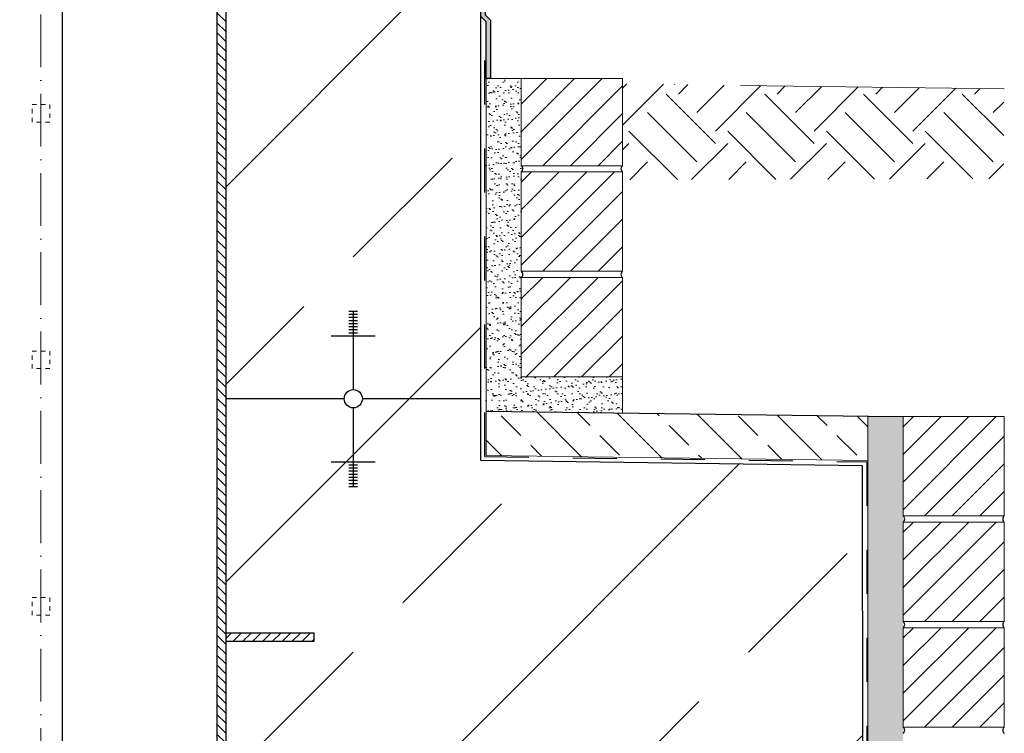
# Model space of a CAD drawing. Header units: millimetres. Extents: x -3395 to 5934498, y -177084 to 63013.
# Tile 387 of 652: x 108619 to 109738, y -48017 to -47206. Entities that reach past the tile are written whole.
import ezdxf

# ---------------------------------------------------------------- set-up
doc = ezdxf.new("R2010")
doc.units = ezdxf.units.MM
doc.linetypes.add('ACAD_ISO10W100', pattern=[18, 12, -3, 0, -3])
doc.linetypes.add('JIS_02_1.0', pattern=[2, 1, -1])
doc.layers.add('Bemaßung', color=7, linetype='Continuous', lineweight=9)

msp = doc.modelspace()

# ---------------------------------------------------------------- hatches: boundary and pattern name
at = {"lineweight": 9}
h = msp.add_hatch(dxfattribs=at)
h.set_pattern_fill('ANSI33', color=256, scale=50)
h.set_pattern_definition([(45, (0, -1340.02), (-224.5064, 224.5064), []), (45, (224.5, -1340.02), (-224.5064, 224.5064), [158.75, -79.375])])
h.paths.add_polyline_path([(109576.98347, -47713.05646), (109142.98347, -47707.2569), (109142.98347, -47636.98964), (109008.33601, -47636.98964, -1), (108987.63094, -47636.98964), (108852.98347, -47636.98964), (108852.98347, -47902.76692), (108952.98347, -47902.76692), (108952.98347, -47912.76692), (108852.98347, -47912.76692), (108852.98347, -48072.76692), (108952.98347, -48072.76692), (108952.98347, -48082.7669), (109130.9978, -48082.76692, -0.414213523), (109127.99781, -48079.76692), (109127.99781, -48076.76692), (109174.39781, -48076.76692), (109174.39781, -48066.76692), (109299.48485, -48066.76692), (109299.48485, -48064.76692), (109459.48485, -48064.76692), (109577.25974, -48066.76692)])
h.paths.add_polyline_path([(109577.27224, -48082.76692), (109187.99781, -48082.76692), (109187.99781, -48116.76692), (109176.98347, -48116.76945), (109176.98343, -48260.05642), (109176.98331, -48521.69973), (109577.61507, -48521.69973)])
edge = h.paths.add_edge_path()
edge.add_line((109142.98347, -46516.26793), (109139.48347, -46516.26793))
edge.add_arc((109139.48347, -46512.76793), 3.5, 180, 270, ccw=False)
edge.add_line((109135.98347, -46512.76793), (109135.98347, -46496.76793))
edge.add_arc((109128.98347, -46496.76793), 7, 0, 90)
edge.add_line((109128.98347, -46489.76793), (109084.98347, -46489.76793))
edge.add_arc((109084.98347, -46487.76793), 2, 180, 270, ccw=False)
edge.add_line((109082.98347, -46487.76793), (109082.98347, -46484.76793))
edge.add_arc((109084.98347, -46484.76793), 2, 90, 180, ccw=False)
edge.add_line((109084.98347, -46482.76793), (108992.98347, -46482.76793))
edge.add_line((108992.98347, -46482.76793), (108992.98347, -46782.76793))
edge.add_line((108992.98347, -46782.76793), (108852.98347, -46782.76793))
edge.add_line((108852.98347, -46782.76793), (108852.98347, -47636.98964))
edge.add_line((108852.98347, -47636.98964), (108987.63094, -47636.98964))
edge.add_arc((108997.98347, -47636.98964), 10.35253, 0, 180, ccw=False)
edge.add_line((109008.33601, -47636.98964), (109142.98347, -47636.98964))
edge.add_line((109142.98347, -47636.98964), (109142.98347, -47131.80114))
edge.add_line((109142.98347, -47131.80114), (109095.4832, -47131.80114))
edge.add_line((109095.4832, -47131.80114), (109095.4832, -47128.66078))
edge.add_line((109095.4832, -47128.66078), (109142.98347, -47128.66078))
edge.add_line((109142.98347, -47128.66078), (109142.98347, -46516.26793))
at = {"lineweight": 5}
h = msp.add_hatch(dxfattribs=at)
h.set_pattern_fill('ANSI31', color=256, scale=2.5, angle=90)
h.set_pattern_definition([(135, (-11866.9326, -9555.989), (-5.6126601, -5.6126601), [])])
h.paths.add_polyline_path([(108852.98347, -48082.76786), (108842.98347, -48082.76785), (108842.98347, -46675.76692), (108852.98347, -46675.76692)])
h = msp.add_hatch(color=256)
h.dxf.hatch_style = 1
h.paths.add_polyline_path([(109142.98347, -47152.83565), (109147.99087, -47152.83565), (109147.99087, -47175.22993), (109142.98679, -47175.22993)])
h.paths.add_polyline_path([(109142.98679, -47175.22993), (109147.99087, -47175.22993), (109147.99087, -47178.37029), (109142.98725, -47178.37029)])
h.paths.add_polyline_path([(109142.98725, -47178.37029), (109147.99087, -47178.37029), (109147.99087, -47186.21435), (109147.99087, -47200.76458), (109153.98347, -47206.75718), (109153.98347, -47273.18804), (109148.98347, -47273.18804), (109148.98347, -47208.82825), (109142.99087, -47202.83565)])
h = msp.add_hatch(dxfattribs=at)
h.set_pattern_fill('ANSI31', color=256, scale=7, style=0)
h.set_pattern_definition([(45, (23057.47, 807.59), (-15.715448, 15.715448), [])])
h.paths.add_polyline_path([(109188.98321, -47273.18804), (109303.98347, -47273.18804), (109303.98347, -47372.18804), (109188.98347, -47372.18804)])
h = msp.add_hatch()
h.set_pattern_fill('EARTH', color=256, scale=12.5, angle=45, style=0)
h.set_pattern_definition([(45, (76968.34, -9728.13), (7e-15, 112.2532), [79.375, -79.375]), (45, (76947.29, -9707.08), (7e-15, 112.2532), [79.375, -79.375]), (45, (76926.245, -9686.03), (7e-15, 112.2532), [79.375, -79.375]), (135, (76926.245, -9672), (-112.2532, 7e-15), [79.375, -79.375]), (135, (76947.29, -9650.95), (-112.2532, 7e-15), [79.375, -79.375]), (135, (76968.34, -9629.905), (-112.2532, 7e-15), [79.375, -79.375])])
h.paths.add_polyline_path([(109304.52132, -47279.12706), (109737.28468, -47284.91009), (109737.31777, -47386.99163), (109304.52132, -47388.21485)])
h = msp.add_hatch(dxfattribs=at)
h.set_pattern_fill('ANSI31', color=256, scale=7, style=0)
h.set_pattern_definition([(45, (23057.47, 687.59), (-15.715448, 15.715448), [])])
h.paths.add_polyline_path([(109188.98347, -47379.18804), (109303.98347, -47379.18804), (109303.98347, -47492.18804), (109188.98347, -47492.18804)])
h = msp.add_hatch(dxfattribs=at)
h.set_pattern_fill('ANSI31', color=256, scale=7, style=0)
h.set_pattern_definition([(45, (13030.277, -9849.52), (-15.715448, 15.715448), [])])
h.paths.add_polyline_path([(109188.98347, -47499.18804), (109303.98347, -47499.18804), (109303.98347, -47612.18804), (109188.98347, -47612.18804)])
at = {"lineweight": 9}
h = msp.add_hatch(dxfattribs=at)
h.set_pattern_fill('ANSI33', color=256, scale=10, angle=90)
h.set_pattern_definition([(135, (-4344.405, 13454.406), (-44.90128, -44.90128), []), (135, (-4344.405, 13499.31), (-44.90128, -44.90128), [31.75, -15.875])])
h.paths.add_polyline_path([(109582.98316, -47657.13235), (109148.99306, -47651.33293), (109148.99404, -47701.33741), (109582.98316, -47707.13682)])
h.paths.add_polyline_path([(107096.90414, -47623.91081), (107096.90414, -47673.91527), (107536.98347, -47679.79606), (107536.98347, -47629.7916)])
at = {"lineweight": 5}
h = msp.add_hatch(dxfattribs=at)
h.set_pattern_fill('ANSI31', color=256, scale=7, style=0)
h.set_pattern_definition([(45, (23491.47, 409.72), (-15.715448, 15.715448), [])])
h.paths.add_polyline_path([(109622.98316, -47657.05677), (109737.98316, -47657.05677), (109737.98316, -47770.05677), (109622.98316, -47770.05677)])
h = msp.add_hatch(dxfattribs=at)
h.set_pattern_fill('ANSI31', color=256, scale=7, style=0)
h.set_pattern_definition([(45, (23491.47, 289.72), (-15.715448, 15.715448), [])])
h.paths.add_polyline_path([(109622.98316, -47777.05677), (109737.98316, -47777.05677), (109737.98316, -47890.05677), (109622.98316, -47890.05677)])
h = msp.add_hatch(dxfattribs=at)
h.set_pattern_fill('ANSI31', color=256, scale=7, style=0)
h.set_pattern_definition([(45, (23491.47, 169.72), (-15.715448, 15.715448), [])])
h.paths.add_polyline_path([(109622.98316, -47897.05677), (109737.98316, -47897.05677), (109737.98316, -48010.05677), (109622.98316, -48010.05677)])
h = msp.add_hatch(dxfattribs=at)
h.set_pattern_fill('ANSI31', color=256, scale=2.5)
h.set_pattern_definition([(45, (-11866.9326, -9532.989), (-5.6126601, 5.6126601), [])])
h.paths.add_polyline_path([(108852.98347, -47902.76692), (108952.98347, -47902.76692), (108952.98347, -47912.76692), (108852.98347, -47912.76692)])
at = {"layer": 'Bemaßung', "lineweight": 5}
h = msp.add_hatch(dxfattribs=at)
h.set_pattern_fill('AR-SAND', color=256, scale=0.25)
h.set_pattern_definition([(37.5, (-17809.824, -9518.298), (-0.4000078, 12.2353309), [0, -9.652, 0, -10.795, 0, -10.31875]), (7.5, (-17809.824, -9518.298), (11.238082, 17.9206275), [0, -5.207, 0, -8.6995, 0, -3.33375]), (327.5, (-17817.635, -9518.298), (19.77480926, 0.0359296), [0, -3.175, 0, -11.43, 0, -14.9225]), (317.5, (-17817.635, -9518.298), (19.0889113, 5.573233), [0, -1.5875, 0, -7.493, 0, -8.5725])])
h.paths.add_polyline_path([(109148.98347, -47273.18804), (109153.98347, -47273.18804), (109188.98347, -47273.18804), (109188.98347, -47386.18804), (109188.98347, -47499.18804), (109188.98347, -47612.18804), (109303.98347, -47612.18804), (109303.96723, -47653.40385), (109148.96723, -47651.33258)])
h = msp.add_hatch(dxfattribs=at)
h.set_pattern_fill('AR-SAND', color=256, scale=0.25)
h.set_pattern_definition([(37.5, (-12451.81, -9532.989), (-0.4000078, 12.2353309), [0, -9.652, 0, -10.795, 0, -10.31875]), (7.5, (-12451.81, -9532.989), (11.238082, 17.9206275), [0, -5.207, 0, -8.6995, 0, -3.33375]), (327.5, (-12459.62, -9532.989), (19.7748093, 0.0359296), [0, -3.175, 0, -11.43, 0, -14.9225]), (317.5, (-12459.62, -9532.99), (19.0889113, 5.573233), [0, -1.5875, 0, -7.493, 0, -8.5725])])
h.paths.add_polyline_path([(109622.98316, -48521.69973), (109582.98316, -48521.69973), (109582.98316, -47657.05677), (109622.98316, -47657.05677)])

# ---------------------------------------------------------------- linework, layer by layer
for p, q in [((109142.98347, -47707.2569), (109142.98347, -46516.26793)), ((108842.98347, -46652.76692), (108842.98347, -48087.76692)), ((108852.98347, -46675.76692), (108852.98347, -48082.76786)), ((108667.13347, -46751.06692), (108667.13347, -48521.69973)), ((108992.98347, -47537.33636), (109002.98347, -47537.33636)), ((108992.98347, -47540.85626), (109002.98347, -47540.85626)), ((108997.98347, -47536.98964), (108997.98347, -47626.63711)), ((108992.98347, -47544.37617), (109002.98347, -47544.37617)), ((108992.98347, -47547.89607), (109002.98347, -47547.89607)), ((108992.98347, -47551.41598), (109002.98347, -47551.41598)), ((108992.98347, -47554.93588), (109002.98347, -47554.93588)), ((108992.98347, -47558.45579), (109002.98347, -47558.45579)), ((108992.98347, -47561.97569), (109002.98347, -47561.97569)), ((108972.98347, -47565.4956), (109022.98347, -47565.4956)), ((108987.63094, -47636.98964), (108852.98347, -47636.98964)), ((109142.98347, -47636.98964), (109008.33601, -47636.98964)), ((108997.98347, -47647.34217), (108997.98347, -47736.98964)), ((109583.66961, -47657.14152), (109148.99306, -47651.33293)), ((108972.98347, -47708.48368), (109022.98347, -47708.48368)), ((109576.98347, -47713.05646), (109142.98347, -47707.2569)), ((108992.98347, -47712.00359), (109002.98347, -47712.00359)), ((108992.98347, -47715.52349), (109002.98347, -47715.52349)), ((108992.98347, -47719.0434), (109002.98347, -47719.0434)), ((109577.61507, -48521.69973), (109576.98347, -47713.05646)), ((108992.98347, -47722.5633), (109002.98347, -47722.5633)), ((108992.98347, -47726.08321), (109002.98347, -47726.08321)), ((108992.98347, -47729.60311), (109002.98347, -47729.60311)), ((108992.98347, -47733.12302), (109002.98347, -47733.12302)), ((108992.98347, -47736.64292), (109002.98347, -47736.64292))]:
    msp.add_line(p, q)
at = {"linetype": 'ACAD_ISO10W100', "lineweight": 18, "ltscale": 5}
msp.add_line((108642.98347, -48521.69973), (108642.98347, -46751.06692), dxfattribs=at)
at = {"linetype": 'JIS_02_1.0', "lineweight": 25, "ltscale": 50}
for p, q in [((109147.58941, -47702.73298), (109147.57099, -47207.41577)), ((109147.58941, -47702.73298), (109581.56895, -47708.53226)), ((109581.56895, -47708.53226), (109581.56895, -48521.69973))]:
    msp.add_line(p, q, dxfattribs=at)
at = {"lineweight": 9}
for p, q in [((109148.99404, -47701.33741), (109148.98347, -47208.82825)), ((109582.98316, -47707.05677), (109582.98316, -47657.05677)), ((109148.99404, -47701.33741), (109582.98316, -47707.13682)), ((109582.98316, -47707.05677), (109582.98316, -48521.69973))]:
    msp.add_line(p, q, dxfattribs=at)
at = {"linetype": 'ACAD_ISO10W100', "lineweight": 13, "ltscale": 25}
for p, q in [((109188.98347, -47273.18804), (109148.98565, -47273.18882)), ((109737.98316, -47284.91942), (109303.98347, -47279.11987)), ((109303.98347, -47612.18804), (109303.98347, -47653.40407)), ((109582.98316, -47657.05677), (109622.98316, -47657.05677))]:
    msp.add_line(p, q, dxfattribs=at)
for points in [[(109148.98347, -47273.18798), (109148.98347, -47208.82825), (109142.99087, -47202.83565), (109142.98347, -47152.83565), (109147.99087, -47152.83565), (109147.99087, -47200.76458), (109153.98347, -47206.75718), (109153.98347, -47273.18804), (109148.98347, -47273.18804)], [(108852.98347, -47902.76692), (108952.98347, -47902.76692), (108952.98347, -47912.76692), (108852.98347, -47912.76692)]]:
    msp.add_lwpolyline(points)
at = {"lineweight": 5}
for points in [[(109188.98321, -47273.18804), (109303.98347, -47273.18804), (109303.98347, -47372.18804), (109188.98347, -47372.18804), (109188.98321, -47273.18804)], [(109188.98347, -47379.18804), (109303.98347, -47379.18804), (109303.98347, -47492.18804), (109188.98347, -47492.18804), (109188.98347, -47379.18804)], [(109622.98316, -47657.05677), (109737.98316, -47657.05677), (109737.98316, -47770.05677), (109622.98316, -47770.05677), (109622.98316, -47657.05677)], [(109622.98316, -47777.05677), (109737.98316, -47777.05677), (109737.98316, -47890.05677), (109622.98316, -47890.05677), (109622.98316, -47777.05677)], [(109622.98316, -47897.05677), (109737.98316, -47897.05677), (109737.98316, -48010.05677), (109622.98316, -48010.05677), (109622.98316, -47897.05677)]]:
    msp.add_lwpolyline(points, dxfattribs=at)
at = {"linetype": 'JIS_02_1.0', "lineweight": 9, "ltscale": 5}
for points in [[(108652.98347, -47322.76692), (108632.98347, -47322.76692), (108632.98347, -47302.76692), (108652.98347, -47302.76692)], [(108652.98347, -47602.76692), (108632.98347, -47602.76692), (108632.98347, -47582.76692), (108652.98347, -47582.76692)], [(108652.98347, -47882.76692), (108632.98347, -47882.76692), (108632.98347, -47862.76692), (108652.98347, -47862.76692)]]:
    msp.add_lwpolyline(points, close=True, dxfattribs=at)
at = {"lineweight": 9}
msp.add_lwpolyline([(109188.98347, -47499.18804), (109303.98347, -47499.18804), (109303.98347, -47612.18804), (109188.98347, -47612.18804), (109188.98347, -47499.18804)], dxfattribs=at)
msp.add_circle((108997.98347, -47636.98964), 10.35253)
for centre, start, end in [((109186.40505, -47375.68804), 306.3787686, 53.6212314), ((109306.56189, -47375.68804), 126.3787686, 233.6212314), ((109186.40505, -47495.68804), 306.3787686, 53.6212314), ((109306.56189, -47495.68804), 126.3787686, 233.6212314), ((109620.40474, -47773.55677), 306.3787686, 53.6212314), ((109740.56158, -47773.55677), 126.3787686, 233.6212314), ((109620.40474, -47893.55677), 306.3787686, 53.6212314), ((109740.56158, -47893.55677), 126.3787686, 233.6212314), ((109620.40474, -48013.55677), 306.3787686, 53.6212314), ((109740.56158, -48013.55677), 126.3787686, 233.6212314)]:
    msp.add_arc(centre, 4.34721, start, end)

doc.saveas('drawing.dxf')
